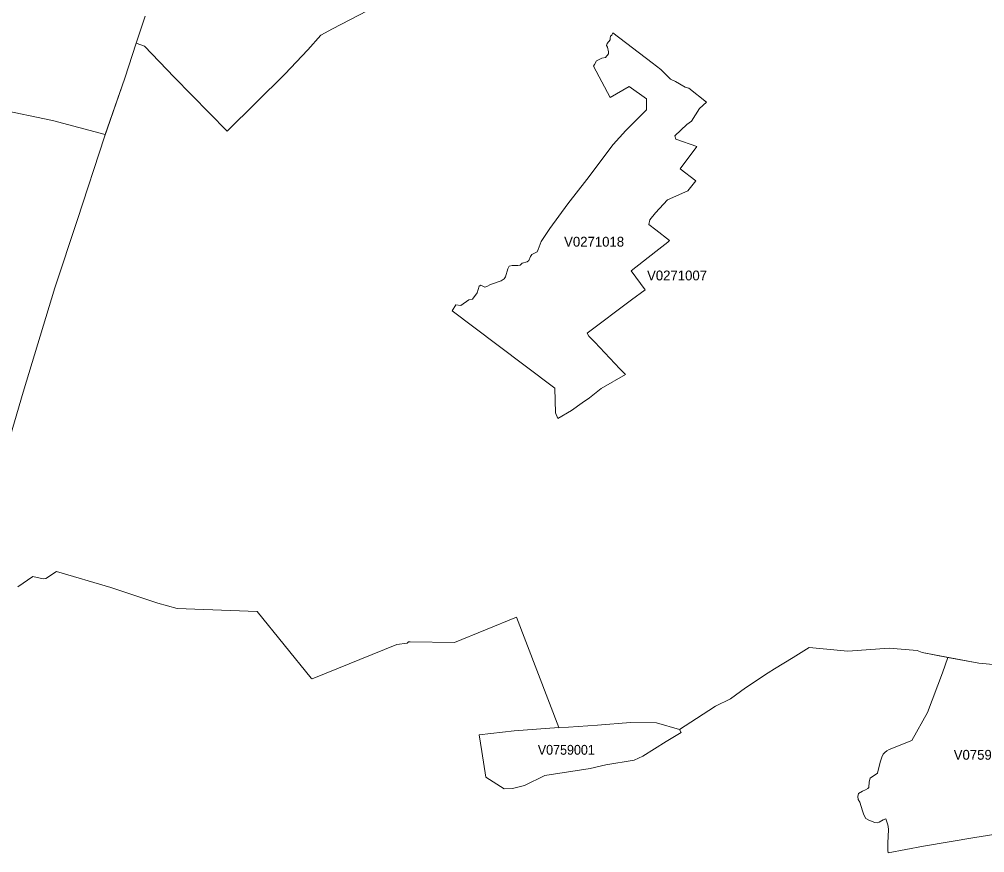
# Model space of a CAD drawing. Extents: x 369010 to 735936, y 6377141 to 6616555.
# Drawn here: x 573220 to 583035, y 6495808 to 6504279 of the extents above; entities that cross this region are included whole.
import ezdxf
from ezdxf.enums import TextEntityAlignment as Align

# ---------------------------------------------------------------- set-up
doc = ezdxf.new("R2010")
doc.units = 0
doc.header["$LTSCALE"] = 40
doc.layers.add('3', color=7, linetype='Continuous', lineweight=13)
doc.layers.add('4', color=7, linetype='Continuous')

msp = doc.modelspace()

# ---------------------------------------------------------------- linework, layer by layer
at = {"layer": '3'}
for points in [[(573003.32, 6503366.91), (573558.42, 6503252.39), (574094.32, 6503107.07), (574292.1, 6503682.2), (574406.46, 6504035.88), (574497.98, 6504310.29)], [(576757.61, 6504364.74), (576403.6, 6504183.18), (576284.43, 6504119.13), (576152.36, 6503967.53), (575918.34, 6503722.25), (575332.29, 6503143.65), (574795.72, 6503691.47), (574492.52, 6504007.08), (574406.46, 6504035.88), (574292.1, 6503682.2), (574086.37, 6503084.07), (573811.31, 6502243.14), (573580.93, 6501548.36), (573260.68, 6500490.29), (573083.42, 6499887.69)], [(574497.98, 6504310.29), (574406.46, 6504035.88), (574492.52, 6504007.08), (574795.72, 6503691.47), (575332.29, 6503143.65), (575918.34, 6503722.25), (576152.36, 6503967.53), (576284.43, 6504119.13), (576403.6, 6504183.18), (576757.61, 6504364.74)], [(573083.42, 6499887.69), (573260.68, 6500490.29), (573580.93, 6501548.36), (573811.31, 6502243.14), (574086.37, 6503084.07), (574094.32, 6503107.07), (573558.42, 6503252.39), (573003.32, 6503366.91)], [(578150.49, 6496458.12), (577963.47, 6496574.63), (577922.92, 6496835.46), (577894.29, 6497005.6), (578252.28, 6497044.99), (578704.76, 6497082.23), (578276.11, 6498200.71), (577645.21, 6497945), (577195.04, 6497951.95), (577177.66, 6497951.62), (577162.6, 6497936.56), (577056.84, 6497925.81), (576198.54, 6497573.94), (576186.79, 6497583.71), (575638.97, 6498260.45), (574824.19, 6498290.91), (574629.39, 6498345.36), (574148.94, 6498502.42), (573599.79, 6498665.44), (573491.22, 6498593.61), (573461.43, 6498590.8), (573356.34, 6498616.12), (573206.39, 6498509.7)], [(573206.39, 6498509.7), (573356.34, 6498616.12), (573461.43, 6498590.8), (573491.22, 6498593.61), (573599.79, 6498665.44), (574148.94, 6498502.42), (574629.39, 6498345.36), (574824.19, 6498290.91), (575638.97, 6498260.45), (576186.79, 6497583.71), (576198.54, 6497573.94), (577056.84, 6497925.81), (577162.6, 6497936.56), (577177.66, 6497951.62), (577195.04, 6497951.95), (577645.21, 6497945), (578276.11, 6498200.71), (578704.76, 6497082.23), (578705.92, 6497076.44), (579097.01, 6497103.91), (579433.15, 6497130.06), (579696.79, 6497127.91), (579930.82, 6497061.87), (580104.27, 6497171.77), (580299.73, 6497296.72), (580449.18, 6497370.7), (580604.58, 6497482.09), (580832.32, 6497636.17), (580898.02, 6497675.4), (581086.86, 6497791.42), (581249.55, 6497894.19), (581645.27, 6497856.62), (582062.18, 6497886.75), (582346.84, 6497864.07), (582398.15, 6497841.89), (582975.43, 6497735.81), (583378.76, 6497695.59)], [(583211.11, 6496006.12), (582933.89, 6495961.93), (582414.54, 6495873.22), (582052.08, 6495808.02), (582050.76, 6495831.52), (582050.76, 6495907.15), (582057.54, 6496039.72), (582054.9, 6496076.13), (582047.12, 6496102.28), (582028.91, 6496150.61), (582002.76, 6496141.34), (581962.38, 6496118.01), (581944.17, 6496112.71), (581918.02, 6496115.36), (581858.11, 6496140.18), (581828.16, 6496155.74), (581804.65, 6496192.32), (581792.9, 6496234.02), (581764.27, 6496322.73), (581749.87, 6496347.56), (581745.9, 6496378.34), (581752.35, 6496408.3), (581791.58, 6496434.45), (581822.86, 6496446.2), (581847.52, 6496459.27), (581855.46, 6496471.03), (581859.27, 6496527.13), (581871.02, 6496566.19), (581946.66, 6496617.17), (581973.96, 6496728.05), (581988.36, 6496778.86), (582003.92, 6496810.14), (582020.97, 6496827.19), (582039.83, 6496843.41), (582063.34, 6496856.48), (582294.05, 6496947.84), (582454.26, 6497232.67), (582605.36, 6497637.66), (582660.81, 6497793.57), (582398.15, 6497841.89), (582346.84, 6497864.07), (582062.18, 6497886.75), (581645.27, 6497856.62), (581249.55, 6497894.19), (581086.86, 6497791.42), (580898.02, 6497675.4), (580832.32, 6497636.17), (580604.58, 6497482.09), (580449.18, 6497370.7), (580299.73, 6497296.72), (580104.27, 6497171.77), (579930.82, 6497061.87), (579948.03, 6497028.28), (579797.75, 6496939.4), (579558.6, 6496787.63), (579469.72, 6496749.73), (579183.73, 6496701.41), (579024.68, 6496663.67), (578564.42, 6496593), (578355.55, 6496492.54), (578235.39, 6496461.09), (578150.49, 6496458.12)], [(583378.76, 6497695.59), (582975.43, 6497735.81), (582660.81, 6497793.57), (582605.36, 6497637.66), (582454.26, 6497232.67), (582294.05, 6496947.84), (582063.34, 6496856.48), (582039.83, 6496843.41), (582020.97, 6496827.19), (582003.92, 6496810.14), (581988.36, 6496778.86), (581973.96, 6496728.05), (581946.66, 6496617.17), (581871.02, 6496566.19), (581859.27, 6496527.13), (581855.46, 6496471.03), (581847.52, 6496459.27), (581822.86, 6496446.2), (581791.58, 6496434.45), (581752.35, 6496408.3), (581745.9, 6496378.34), (581749.87, 6496347.56), (581764.27, 6496322.73), (581792.9, 6496234.02), (581804.65, 6496192.32), (581828.16, 6496155.74), (581858.11, 6496140.18), (581918.02, 6496115.36), (581944.17, 6496112.71), (581962.38, 6496118.01), (582002.76, 6496141.34), (582028.91, 6496150.61), (582047.12, 6496102.28), (582054.9, 6496076.13), (582057.54, 6496039.72), (582050.76, 6495907.15), (582050.76, 6495831.52), (582052.08, 6495808.02), (582414.54, 6495873.22), (582933.89, 6495961.93), (583211.11, 6496006.12)]]:
    msp.add_lwpolyline(points, dxfattribs=at)
for points in [[(579654.26, 6503838.6), (579252.91, 6504142.3), (579245.3, 6504119.63), (579231.73, 6504107.38), (579227.09, 6504087.68), (579226.43, 6504069.64), (579196.81, 6504033.9), (579191.51, 6504013.54), (579199.95, 6503996.82), (579209.72, 6503949.82), (579208.89, 6503927.97), (579180.92, 6503892.39), (579143.02, 6503883.95), (579089.23, 6503856.81), (579066.56, 6503821.06), (579057.29, 6503801.36), (579227.59, 6503483.26), (579422.06, 6503596.47), (579597.66, 6503470.19), (579596.17, 6503359.8), (579385.81, 6503149.28), (579258.04, 6503007.11), (578990.92, 6502651.28), (578795.46, 6502402.69), (578612.58, 6502152.94), (578527.01, 6502019.38), (578496.56, 6501937.95), (578484.48, 6501916.27), (578432.34, 6501888.63), (578416.95, 6501869.1), (578401.06, 6501827.73), (578382.86, 6501814.65), (578333.54, 6501799.43), (578312.52, 6501779.07), (578290.01, 6501775.43), (578231.26, 6501777.58), (578199.98, 6501768.81), (578185.58, 6501743.49), (578163.73, 6501662.22), (578149.17, 6501641.87), (578119.38, 6501620.02), (578009.81, 6501585.26), (577974.23, 6501561.93), (577952.55, 6501556.14), (577913.32, 6501576.49), (577895.12, 6501566.4), (577874.43, 6501499.04), (577827.26, 6501435.98), (577791.68, 6501428.04), (577707.44, 6501371.43), (577659.61, 6501377.23), (577622.53, 6501316.15), (578074.03, 6500975.05), (578665.7, 6500531.33), (578670.67, 6500278.28), (578695.33, 6500221.68), (578833.19, 6500301.62), (578944.25, 6500379.24), (579018.72, 6500432.86), (579136.23, 6500525.05), (579382.83, 6500667.88), (579325.4, 6500725.97), (579071.35, 6500996.73), (579011.94, 6501058.8), (578993.07, 6501089.41), (579445.56, 6501427.87), (579582.6, 6501528.83), (579440.43, 6501721.14), (579692.82, 6501919.09), (579813.64, 6502014.75), (579829.86, 6502031.79), (579691.5, 6502138.71), (579621.82, 6502192.5), (579630.43, 6502242.48), (579687.2, 6502311.5), (579809.83, 6502444.89), (580015.72, 6502534.59), (580097.81, 6502637.21), (579940.58, 6502759.35), (580108.07, 6502986.75), (579894.57, 6503061.39), (579885.14, 6503094.66), (580006.45, 6503210.84), (580053.46, 6503243.45), (580134.72, 6503374.2), (580206.38, 6503436.59), (580028.63, 6503578.43), (579990.23, 6503590.34), (579891.1, 6503647.61), (579839.79, 6503670.78), (579743.3, 6503769.92)], [(579654.26, 6503838.6), (579743.3, 6503769.92), (579839.79, 6503670.78), (579891.1, 6503647.61), (579990.23, 6503590.34), (580028.63, 6503578.43), (580206.38, 6503436.59), (580134.72, 6503374.2), (580053.46, 6503243.45), (580006.45, 6503210.84), (579885.14, 6503094.66), (579894.57, 6503061.39), (580108.07, 6502986.75), (579940.58, 6502759.35), (580097.81, 6502637.21), (580015.72, 6502534.59), (579809.83, 6502444.89), (579687.2, 6502311.5), (579630.43, 6502242.48), (579621.82, 6502192.5), (579691.5, 6502138.71), (579829.86, 6502031.79), (579813.64, 6502014.75), (579692.82, 6501919.09), (579440.43, 6501721.14), (579582.6, 6501528.83), (579445.56, 6501427.87), (578993.07, 6501089.41), (579011.94, 6501058.8), (579071.35, 6500996.73), (579325.4, 6500725.97), (579382.83, 6500667.88), (579136.23, 6500525.05), (579018.72, 6500432.86), (578944.25, 6500379.24), (578833.19, 6500301.62), (578695.33, 6500221.68), (578670.67, 6500278.28), (578665.7, 6500531.33), (578074.03, 6500975.05), (577622.53, 6501316.15), (577659.61, 6501377.23), (577707.44, 6501371.43), (577791.68, 6501428.04), (577827.26, 6501435.98), (577874.43, 6501499.04), (577895.12, 6501566.4), (577913.32, 6501576.49), (577952.55, 6501556.14), (577974.23, 6501561.93), (578009.81, 6501585.26), (578119.38, 6501620.02), (578149.17, 6501641.87), (578163.73, 6501662.22), (578185.58, 6501743.49), (578199.98, 6501768.81), (578231.26, 6501777.58), (578290.01, 6501775.43), (578312.52, 6501779.07), (578333.54, 6501799.43), (578382.86, 6501814.65), (578401.06, 6501827.73), (578416.95, 6501869.1), (578432.34, 6501888.63), (578484.48, 6501916.27), (578496.56, 6501937.95), (578527.01, 6502019.38), (578612.58, 6502152.94), (578795.46, 6502402.69), (578990.92, 6502651.28), (579258.04, 6503007.11), (579385.81, 6503149.28), (579596.17, 6503359.8), (579597.66, 6503470.19), (579422.06, 6503596.47), (579227.59, 6503483.26), (579057.29, 6503801.36), (579066.56, 6503821.06), (579089.23, 6503856.81), (579143.02, 6503883.95), (579180.92, 6503892.39), (579208.89, 6503927.97), (579209.72, 6503949.82), (579199.95, 6503996.82), (579191.51, 6504013.54), (579196.81, 6504033.9), (579226.43, 6504069.64), (579227.09, 6504087.68), (579231.73, 6504107.38), (579245.3, 6504119.63), (579252.91, 6504142.3)], [(578704.76, 6497082.23), (578252.28, 6497044.99), (577894.29, 6497005.6), (577922.92, 6496835.46), (577963.47, 6496574.63), (578150.49, 6496458.12), (578235.39, 6496461.09), (578355.55, 6496492.54), (578564.42, 6496593), (579024.68, 6496663.67), (579183.73, 6496701.41), (579469.72, 6496749.73), (579558.6, 6496787.63), (579797.75, 6496939.4), (579948.03, 6497028.28), (579930.82, 6497061.87), (579696.79, 6497127.91), (579433.15, 6497130.06), (579097.01, 6497103.91), (578705.92, 6497076.44)]]:
    msp.add_lwpolyline(points, close=True, dxfattribs=at)

# ---------------------------------------------------------------- texts
at = {"layer": '4'}
for s, p in [('V0271018', (579064.02, 6501968.64)), ('V0271007', (579907.16, 6501625.45)), ('V0759003', (583025.17, 6496752.91))]:
    msp.add_text(s, height=100, dxfattribs=at).set_placement(p, align=Align.CENTER)
at = {"layer": '4', "width": 0.95}
msp.add_text('V0759001', height=100, dxfattribs=at).set_placement((578781.28, 6496803.66), align=Align.CENTER)

doc.saveas('drawing.dxf')
